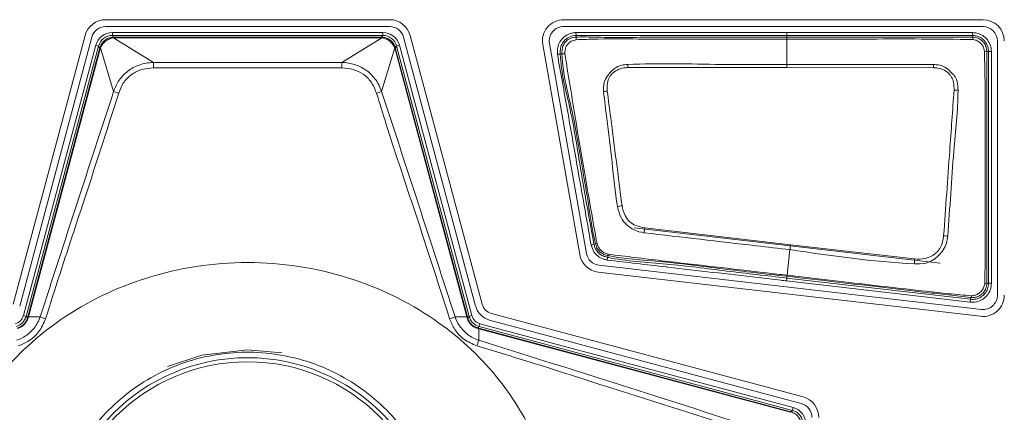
# Model space of a CAD drawing. Header units: millimetres. Extents: x 0 to 1118, y 0 to 864.
# Tile 318 of 390: x 970.08 to 978.71, y 417.62 to 421.06. Entities that reach past the tile are written whole.
import ezdxf

# ---------------------------------------------------------------- set-up
doc = ezdxf.new("R2010")
doc.units = ezdxf.units.MM

msp = doc.modelspace()

# ---------------------------------------------------------------- linework, layer by layer
at = {"color": 7, "linetype": 'Continuous', "lineweight": 15}
for p, q in [((973.3232, 421.0624), (970.8355, 421.0624)), ((978.5219, 421.0624), (974.8479, 421.0624)), ((970.6555, 420.9243), (970.0244, 418.569)), ((970.8355, 421.0021), (973.3232, 421.0021)), ((974.1343, 418.569), (973.5032, 420.9243)), ((974.8479, 421.0021), (978.5219, 421.0021)), ((970.0827, 418.5533), (970.7138, 420.9087)), ((973.4449, 420.9087), (974.076, 418.5533)), ((974.6644, 420.8438), (974.9889, 419.0035)), ((975.0483, 419.0139), (974.7238, 420.8542)), ((978.4292, 420.9091), (978.4294, 420.9091)), ((978.6478, 420.8761), (978.6478, 418.6482)), ((975.4668, 419.2394), (978.1461, 418.9292)), ((978.5074, 418.523), (975.1579, 418.9107)), ((975.151, 418.8507), (978.5004, 418.4631)), ((970.1515, 418.4498), (970.1541, 418.4595)), ((974.1991, 418.4303), (976.9295, 417.6987)), ((976.9451, 417.757), (974.2147, 418.4886)), ((974.0955, 418.3614), (974.1053, 418.3588))]:
    msp.add_line(p, q, dxfattribs=at)
at = {"color": 9, "linetype": 'Continuous', "lineweight": 0}
for p, q in [((970.8944, 420.9493), (970.8944, 420.9243)), ((970.8944, 420.9493), (973.2643, 420.9493)), ((970.8944, 420.9243), (970.9063, 420.9088)), ((973.2643, 420.9243), (970.8944, 420.9243)), ((973.2524, 420.9088), (973.2643, 420.9243)), ((973.2643, 420.9493), (973.2643, 420.9243)), ((974.9551, 420.9492), (974.957, 420.9243)), ((974.957, 420.9243), (974.9581, 420.9091)), ((976.8044, 420.9243), (976.8044, 420.9493)), ((976.8044, 420.9493), (978.4292, 420.9493)), ((976.8044, 420.909), (976.8044, 420.9243)), ((978.4292, 420.9243), (976.8044, 420.9243)), ((978.4292, 420.9243), (978.4292, 420.9493)), ((978.4292, 420.9091), (978.4292, 420.9243)), ((970.1147, 418.469), (970.7495, 420.8382)), ((970.7495, 420.8382), (970.7737, 420.8317)), ((970.905, 420.9037), (971.2539, 420.6879)), ((970.9063, 420.9088), (970.9063, 420.9038)), ((970.9063, 420.9088), (973.2524, 420.9088)), ((973.2524, 420.9038), (970.9063, 420.9038)), ((972.9048, 420.6879), (973.2537, 420.9037)), ((973.2524, 420.9088), (973.2524, 420.9038)), ((973.4092, 420.8382), (973.385, 420.8317)), ((973.4092, 420.8382), (974.044, 418.469)), ((976.8044, 420.909), (976.8044, 420.893)), ((976.8044, 420.6705), (976.8044, 420.893)), ((970.7737, 420.8317), (970.1388, 418.4625)), ((970.1541, 418.4595), (970.7856, 420.8162)), ((970.7905, 420.8149), (970.159, 418.4582)), ((970.7856, 420.8162), (970.7737, 420.8317)), ((970.7856, 420.8162), (970.7905, 420.8149)), ((970.9057, 420.4342), (970.7908, 420.8161)), ((973.3679, 420.8161), (973.253, 420.4342)), ((973.3682, 420.8149), (973.3731, 420.8162)), ((973.9997, 418.4582), (973.3682, 420.8149)), ((973.385, 420.8317), (973.3731, 420.8162)), ((973.3731, 420.8162), (974.0046, 418.4595)), ((974.0199, 418.4625), (973.385, 420.8317)), ((974.7929, 420.7605), (974.8179, 420.7614)), ((974.8332, 420.7619), (974.8179, 420.7614)), ((978.5701, 420.7836), (978.5548, 420.7836)), ((978.5701, 418.752), (978.5701, 420.7836)), ((978.5701, 420.7836), (978.5951, 420.7836)), ((978.5951, 420.7836), (978.5951, 418.752)), ((971.2539, 420.6879), (972.9048, 420.6879)), ((976.8044, 420.6425), (976.8044, 420.6705)), ((978.0885, 420.6414), (976.8044, 420.6425)), ((975.5581, 419.2378), (976.8346, 419.0901)), ((975.0891, 419.0875), (975.1132, 419.094)), ((975.1132, 419.094), (975.1281, 419.098)), ((976.8053, 418.8228), (976.8297, 419.0472)), ((976.8346, 419.0901), (977.9222, 418.9653)), ((975.2286, 418.9558), (975.2338, 418.9802)), ((975.2371, 418.9953), (975.2338, 418.9802)), ((976.7997, 418.7738), (976.8025, 418.7986)), ((978.4103, 418.5874), (976.7997, 418.7738)), ((976.8043, 418.814), (976.8025, 418.7986)), ((976.8025, 418.7986), (978.4132, 418.6122)), ((976.8044, 418.814), (976.8043, 418.814)), ((976.8044, 418.8229), (976.8053, 418.8228)), ((976.8044, 418.814), (976.8044, 418.8143)), ((978.5547, 418.752), (978.5701, 418.752)), ((978.5701, 418.752), (978.5951, 418.752)), ((978.4132, 418.6122), (978.4103, 418.5874)), ((978.4132, 418.6122), (978.4149, 418.6274)), ((970.1147, 418.469), (970.1388, 418.4625)), ((970.1388, 418.4625), (970.1515, 418.4498)), ((970.1541, 418.4595), (970.159, 418.4582)), ((970.159, 418.4582), (970.2622, 418.4589)), ((973.8965, 418.4589), (973.9997, 418.4582)), ((973.9997, 418.4582), (974.0046, 418.4595)), ((974.0046, 418.4595), (974.0072, 418.4498)), ((974.0072, 418.4498), (974.0199, 418.4625)), ((974.044, 418.469), (974.0199, 418.4625)), ((974.1082, 418.3741), (974.0955, 418.3614)), ((974.104, 418.354), (974.1053, 418.3588)), ((974.104, 418.354), (974.1046, 418.2528)), ((976.8356, 417.622), (974.104, 418.354)), ((974.1053, 418.3588), (976.8369, 417.6269)), ((974.1147, 418.3983), (974.1082, 418.3741)), ((976.8524, 417.6388), (974.1082, 418.3741)), ((974.1147, 418.3983), (976.8589, 417.663)), ((972.0794, 418.1703), (972.3785, 418.1443)), ((976.8589, 417.663), (976.8524, 417.6388)), ((976.8356, 417.622), (976.8369, 417.6269)), ((976.8369, 417.6269), (976.8524, 417.6388))]:
    msp.add_line(p, q, dxfattribs=at)
at = {"color": 9, "linetype": 'Continuous', "lineweight": 0, "flags": 128}
for points in [[(976.8044, 420.9243), (976.7544, 420.9243), (976.5544, 420.9243), (975.7544, 420.9243), (975.5909, 420.9243), (974.957, 420.9243)], [(976.8044, 420.6425), (976.7044, 420.6425), (976.3044, 420.6425), (975.9044, 420.6425), (975.4104, 420.6425)], [(971.378, 418.0223), (971.6789, 418.1234), (972.0794, 418.1703)]]:
    msp.add_lwpolyline(points, dxfattribs=at)
at = {"color": 9, "linetype": 'Continuous', "lineweight": 0}
for radius in [1.6663, 1.6307]:
    msp.add_circle((972.0794, 416.4336), radius, dxfattribs=at)
at = {"color": 7, "linetype": 'Continuous', "lineweight": 15}
for centre, radius, start, end in [((970.8355, 420.8761), 0.1863, 90, 165), ((973.3232, 420.8761), 0.1863, 15, 90), ((974.8479, 420.8761), 0.1863, 90, 190), ((978.5219, 420.8761), 0.1863, 0, 90), ((970.8355, 420.8761), 0.126, 90, 165), ((973.3232, 420.8761), 0.126, 15, 90), ((974.8479, 420.8761), 0.126, 90, 190), ((978.5219, 420.8761), 0.126, 0, 90), ((975.1724, 419.0358), 0.1863, 190, 263.39823), ((975.1724, 419.0358), 0.126, 190, 263.39823), ((978.5219, 418.6482), 0.1863, 263.39823, 0), ((978.5219, 418.6482), 0.126, 263.39823, 0), ((974.2441, 418.5984), 0.174, 195, 255), ((974.2441, 418.5984), 0.1137, 195, 255), ((976.8969, 417.577), 0.1863, 0, 75), ((976.8969, 417.577), 0.126, 0, 75)]:
    msp.add_arc(centre, radius, start, end, dxfattribs=at)
at = {"color": 9, "linetype": 'Continuous', "lineweight": 0}
for centre, radius, start, end in [((970.89, 420.9038), 0.015, 359.86237, 19.50054), ((973.2687, 420.9038), 0.015, 160.49946, 180.13763), ((975.028, 420.895), 0.0714, 168.62354, 186.69081), ((978.3972, 420.8909), 0.0368, 356.22231, 29.63386), ((970.7947, 420.8306), 0.015, 235.49946, 255.13763), ((973.364, 420.8306), 0.015, 284.86237, 304.50054), ((974.8583, 420.6301), 0.1342, 90.28164, 100.80796), ((978.5358, 420.7507), 0.038, 60.02566, 93.95286), ((968.6381, 420.6334), 2.6164, 0.13453, 1.19301), ((975.5206, 420.6334), 2.6164, 178.80699, 179.86547), ((967.8982, 420.341), 7.5183, 2.29841, 2.51199), ((984.409, 420.3391), 6.3278, 177.00854, 177.26148), ((971.0513, 420.7693), 0.3654, 246.51845, 253.93047), ((973.1074, 420.7693), 0.3654, 286.06953, 293.48155), ((975.2693, 420.0683), 0.3702, 96.12268, 101.16873), ((978.2679, 420.0996), 0.3455, 84.24224, 90.035), ((975.464, 418.8658), 0.5762, 100.46158, 104.47945), ((980.1793, 418.5654), 4.6699, 171.72138, 172.25325), ((978.0939, 418.3558), 0.8182, 81.69992, 84.18326), ((975.1218, 419.1636), 0.066, 275.42897, 286.14563), ((983.6158, 418.3018), 6.8269, 173.36917, 173.73199), ((975.308, 418.9913), 0.071, 166.91143, 176.74313), ((994.0873, 418.0586), 16.1906, 176.78956, 176.94185), ((978.5386, 418.7839), 0.0358, 266.71983, 296.88187), ((978.4014, 418.6451), 0.0223, 307.56221, 355.84631), ((970.1556, 418.4444), 0.0068, 77.76913, 126.53293), ((970.4056, 418.7789), 0.3507, 245.85553, 254.14545), ((973.7531, 418.7789), 0.3507, 285.85455, 294.14447), ((974.0031, 418.4444), 0.0068, 53.46707, 102.23087), ((974.0901, 418.3574), 0.0068, 347.76913, 36.53293), ((974.537, 418.079), 0.466, 158.10233, 164.39632), ((976.8513, 417.6179), 0.0149, 145.37126, 165.13441)]:
    msp.add_arc(centre, radius, start, end, dxfattribs=at)
for centre, major_axis, ratio, start_param, end_param in [((970.8944, 420.7993), (-0.0913, 0.119), 0.999758, 5.628804, 6.937567), ((970.8944, 420.7993), (-0.0761, 0.0992), 0.999661, 5.628804, 6.937567), ((973.2643, 420.7993), (0.0913, 0.119), 0.999758, 5.628804, 6.937567), ((973.2643, 420.7993), (0.0761, 0.0992), 0.999661, 5.628804, 6.937567), ((970.9085, 420.781), (-0.0418, 0.1212), 0.972579, 5.959695, 5.976911), ((970.9085, 420.826), (-0.0258, 0.0738), 0.954922, 5.961416, 5.978632), ((973.2502, 420.781), (0.0418, 0.1212), 0.972579, 0.306274, 0.32349), ((973.2502, 420.826), (0.0258, 0.0738), 0.954922, 0.304553, 0.321769), ((970.9085, 420.781), (0.1062, -0.0717), 0.972579, 3.447867, 3.465083), ((970.8651, 420.7927), (0.0646, -0.044), 0.954922, 3.446146, 3.463362), ((973.2937, 420.7927), (0.0646, 0.044), 0.954922, 5.961416, 5.978632), ((973.2502, 420.781), (0.1062, 0.0717), 0.972579, 5.959695, 5.976911), ((970.0181, 418.4949), (0.0707, -0.0707), 0.999797, 5.759674, 6.806696), ((970.0181, 418.4949), (0.0884, -0.0884), 0.999878, 5.759674, 6.806696), ((974.1406, 418.4949), (0.0884, 0.0884), 0.999878, 2.618082, 3.665103), ((974.1406, 418.4949), (-0.0707, -0.0707), 0.999797, 5.759674, 6.806696), ((976.82, 417.5181), (0.119, 0.0913), 0.999758, 5.628804, 6.937567), ((976.8134, 417.5474), (0.044, 0.0646), 0.954922, 0.304434, 0.321769), ((976.8018, 417.504), (0.0717, 0.1062), 0.972579, 0.306155, 0.32349), ((976.82, 417.5181), (0.0992, 0.0761), 0.999661, 5.628804, 6.937567)]:
    msp.add_ellipse(centre, major_axis=major_axis, ratio=ratio, start_param=start_param, end_param=end_param, dxfattribs=at)
for points, knots in [([(974.7929, 420.7605), (974.7929, 420.7752), (974.7928, 420.8079), (974.8062, 420.8584), (974.8411, 420.9055), (974.8881, 420.938), (974.9297, 420.9473), (974.9505, 420.9489), (974.9551, 420.9492)], [0, 0, 0, 0, 0.156991, 0.351979, 0.549313, 0.775672, 0.949589, 1, 1, 1, 1]), ([(974.957, 420.9243), (974.957, 420.9243), (974.9388, 420.923), (974.9023, 420.9175), (974.8588, 420.8871), (974.8291, 420.8473), (974.8178, 420.8035), (974.8179, 420.7747), (974.8179, 420.7614)], [0, 0, 0, 0, 0.000062, 0.226257, 0.448604, 0.641898, 0.834219, 1, 1, 1, 1]), ([(974.9551, 420.9492), (975.1671, 420.9493), (975.5909, 420.9494), (976.2073, 420.9493), (976.6118, 420.9493), (976.8044, 420.9493)], [0, 0, 0, 0, 0.343799, 0.687599, 1, 1, 1, 1]), ([(978.4292, 420.9493), (978.4421, 420.9485), (978.4735, 420.9463), (978.5205, 420.9257), (978.5621, 420.8877), (978.5899, 420.8383), (978.5933, 420.8017), (978.5951, 420.7836)], [0, 0, 0, 0, 0.148542, 0.362996, 0.577594, 0.792489, 1, 1, 1, 1]), ([(978.5701, 420.7836), (978.5686, 420.7989), (978.5656, 420.8301), (978.5421, 420.872), (978.5067, 420.9042), (978.4669, 420.9218), (978.4402, 420.9236), (978.4292, 420.9243)], [0, 0, 0, 0, 0.207525, 0.422406, 0.636965, 0.851374, 1, 1, 1, 1]), ([(970.7862, 420.8183), (970.7914, 420.8315), (970.8019, 420.8579), (970.833, 420.8875), (970.8683, 420.9054), (970.8932, 420.9077), (970.9042, 420.9088)], [0, 0, 0, 0, 0.267355, 0.531013, 0.792242, 1, 1, 1, 1]), ([(970.905, 420.9037), (970.905, 420.9037), (970.895, 420.9026), (970.8722, 420.8971), (970.839, 420.8794), (970.8093, 420.8513), (970.7956, 420.8283), (970.7908, 420.8161), (970.7908, 420.8161)], [0, 0, 0, 0, 0.000099, 0.204967, 0.468567, 0.735063, 0.999901, 1, 1, 1, 1]), ([(973.3679, 420.8161), (973.3679, 420.8161), (973.3635, 420.8273), (973.3507, 420.8495), (973.3224, 420.8774), (973.2886, 420.8964), (973.2648, 420.9025), (973.2537, 420.9037), (973.2537, 420.9037)], [0, 0, 0, 0, 0.000099, 0.244073, 0.508658, 0.774293, 0.999901, 1, 1, 1, 1]), ([(973.2545, 420.9088), (973.2666, 420.9075), (973.2927, 420.9049), (973.3286, 420.8855), (973.3579, 420.8558), (973.3678, 420.8305), (973.3725, 420.8183)], [0, 0, 0, 0, 0.228401, 0.491458, 0.753348, 1, 1, 1, 1]), ([(974.8332, 420.7619), (974.8332, 420.7619), (974.8327, 420.7751), (974.8332, 420.8018), (974.8438, 420.8424), (974.8703, 420.8763), (974.9089, 420.9032), (974.9409, 420.9078), (974.9581, 420.9091), (974.9581, 420.9091)], [0, 0, 0, 0, 0.000069, 0.181862, 0.36744, 0.566113, 0.762287, 0.999931, 1, 1, 1, 1]), ([(974.9572, 420.8867), (974.9427, 420.8832), (974.9179, 420.8773), (974.8891, 420.8551), (974.8697, 420.8302), (974.8594, 420.7985), (974.8583, 420.7763), (974.8577, 420.7642)], [0, 0, 0, 0, 0.254503, 0.434183, 0.616241, 0.792354, 1, 1, 1, 1]), ([(976.8044, 420.893), (976.771, 420.893), (976.6044, 420.893), (976.171, 420.8933), (975.6367, 420.8913), (975.1875, 420.8954), (975.0052, 420.8885), (974.9572, 420.8867)], [0, 0, 0, 0, 0.054134, 0.270669, 0.70374, 0.921922, 1, 1, 1, 1]), ([(974.9581, 420.9091), (974.9581, 420.9091), (975.0058, 420.9125), (975.2387, 420.9035), (975.6554, 420.9111), (976.223, 420.9084), (976.606, 420.9088), (976.8044, 420.909)], [0, 0, 0, 0, 0.000008, 0.077922, 0.377558, 0.677759, 1, 1, 1, 1]), ([(976.8044, 420.909), (976.9929, 420.909), (977.2369, 420.909), (977.6293, 420.909), (977.9825, 420.909), (978.28, 420.909), (978.4292, 420.9091)], [0, 0, 0, 0, 0.3480759, 0.450575, 0.7244947, 1, 1, 1, 1]), ([(978.434, 420.8884), (978.2832, 420.8904), (977.984, 420.8942), (977.5365, 420.8927), (977.1441, 420.8931), (976.9, 420.893), (976.8044, 420.893)], [0, 0, 0, 0, 0.277616, 0.55073, 0.823865, 1, 1, 1, 1]), ([(978.5332, 420.7886), (978.5311, 420.799), (978.5268, 420.8202), (978.5092, 420.8483), (978.4849, 420.8706), (978.4588, 420.8846), (978.4409, 420.8874), (978.434, 420.8884)], [0, 0, 0, 0, 0.209213, 0.424915, 0.643298, 0.861018, 1, 1, 1, 1]), ([(975.0891, 419.0875), (975.0483, 419.3179), (974.9787, 419.711), (974.8812, 420.2689), (974.8224, 420.5961), (974.7929, 420.7605)], [0, 0, 0, 0, 0.413035, 0.70499, 1, 1, 1, 1]), ([(974.8179, 420.7614), (974.8179, 420.7613), (974.8234, 420.5955), (974.9169, 420.2732), (974.9991, 419.7156), (975.0711, 419.3235), (975.1132, 419.094)], [0, 0, 0, 0, 0.0000089, 0.2939523, 0.5868623, 1, 1, 1, 1]), ([(975.1281, 419.098), (975.1281, 419.098), (975.091, 419.2366), (975.0698, 419.4381), (975.0003, 419.8129), (974.9422, 420.2279), (974.8392, 420.58), (974.8332, 420.7618), (974.8332, 420.7619)], [0, 0, 0, 0, 0.000009, 0.254881, 0.357627, 0.676791, 0.999991, 1, 1, 1, 1]), ([(974.8577, 420.7642), (974.8725, 420.6748), (974.9021, 420.4959), (974.96, 420.1394), (975.0376, 419.6739), (975.1047, 419.2986), (975.1402, 419.1003)], [0, 0, 0, 0, 0.161169, 0.322293, 0.641919, 1, 1, 1, 1]), ([(970.9057, 420.4342), (970.9057, 420.4342), (970.9173, 420.4684), (970.9499, 420.5352), (971.0272, 420.6171), (971.1321, 420.6728), (971.2118, 420.6864), (971.2539, 420.6879), (971.2539, 420.6879)], [0, 0, 0, 0, 0.000033, 0.237572, 0.481211, 0.723864, 0.999967, 1, 1, 1, 1]), ([(972.9048, 420.6879), (972.9048, 420.6879), (972.9429, 420.6866), (973.0176, 420.6748), (973.1195, 420.6256), (973.2034, 420.5444), (973.2397, 420.4735), (973.253, 420.4342), (973.253, 420.4342)], [0, 0, 0, 0, 0.0000326, 0.249575, 0.4875619, 0.7267504, 0.9999674, 1, 1, 1, 1]), ([(975.1976, 420.4316), (975.1975, 420.4585), (975.1972, 420.5072), (975.2282, 420.567), (975.2604, 420.6064), (975.3001, 420.6413), (975.3495, 420.6657), (975.3914, 420.6691), (975.4093, 420.6705)], [0, 0, 0, 0, 0.223004, 0.40339, 0.550618, 0.649795, 0.85012, 1, 1, 1, 1]), ([(975.4093, 420.6705), (975.4094, 420.6705), (975.6821, 420.6824), (976.1475, 420.6671), (976.6123, 420.6695), (976.8044, 420.6705)], [0, 0, 0, 0, 0.000392, 0.586904, 1, 1, 1, 1]), ([(976.8044, 420.6705), (976.89, 420.6706), (977.3185, 420.6709), (977.747, 420.67), (978.0899, 420.6693)], [0, 0, 0, 0, 0.199885, 1, 1, 1, 1]), ([(978.0899, 420.6693), (978.0901, 420.6693), (978.1033, 420.6686), (978.1342, 420.6662), (978.1707, 420.657), (978.2117, 420.6325), (978.2401, 420.6044), (978.2751, 420.5674), (978.2888, 420.5402), (978.3011, 420.4968), (978.3018, 420.4686), (978.3025, 420.4433)], [0, 0, 0, 0, 0.001913, 0.114338, 0.267549, 0.319965, 0.527056, 0.610724, 0.758058, 0.782667, 1, 1, 1, 1]), ([(971.2545, 420.6396), (971.2166, 420.6366), (971.1461, 420.6309), (971.0533, 420.5817), (970.9852, 420.5092), (970.9618, 420.4485), (970.9501, 420.4182)], [0, 0, 0, 0, 0.278939, 0.519553, 0.760958, 1, 1, 1, 1]), ([(972.9042, 420.6396), (972.8709, 420.6397), (972.7042, 420.6404), (972.1543, 420.6421), (971.6377, 420.6407), (971.2545, 420.6396)], [0, 0, 0, 0, 0.060615, 0.303076, 1, 1, 1, 1]), ([(973.2086, 420.4182), (973.1948, 420.4529), (973.1691, 420.5175), (973.0947, 420.5892), (973.0046, 420.6323), (972.9384, 420.6371), (972.9042, 420.6396)], [0, 0, 0, 0, 0.274544, 0.5112847, 0.7475932, 1, 1, 1, 1]), ([(975.4104, 420.6425), (975.3943, 420.6415), (975.3571, 420.6391), (975.3123, 420.6199), (975.2737, 420.5933), (975.2457, 420.5579), (975.2271, 420.5024), (975.2289, 420.46), (975.2299, 420.4365)], [0, 0, 0, 0, 0.152632, 0.353534, 0.453266, 0.597218, 0.776209, 1, 1, 1, 1]), ([(978.2676, 420.445), (978.2675, 420.468), (978.2673, 420.5074), (978.2517, 420.5535), (978.2248, 420.5905), (978.187, 420.6247), (978.1336, 420.639), (978.1009, 420.6407), (978.0885, 420.6414)], [0, 0, 0, 0, 0.226459, 0.389111, 0.469736, 0.677982, 0.876922, 1, 1, 1, 1]), ([(970.2622, 418.4589), (970.3691, 418.7883), (970.583, 419.4471), (970.7981, 420.1052), (970.9057, 420.4342)], [0, 0, 0, 0, 0.499979, 1, 1, 1, 1]), ([(970.9501, 420.4182), (970.8441, 420.0877), (970.674, 419.5574), (970.4549, 418.9016), (970.3508, 418.5714), (970.3098, 418.4415)], [0, 0, 0, 0, 0.501063, 0.803813, 1, 1, 1, 1]), ([(973.8489, 418.4415), (973.7431, 418.7708), (973.559, 419.3433), (973.3385, 419.9979), (973.2357, 420.3303), (973.2086, 420.4182)], [0, 0, 0, 0, 0.49889, 0.867446, 1, 1, 1, 1]), ([(973.253, 420.4342), (973.3606, 420.1052), (973.5757, 419.4471), (973.7896, 418.7883), (973.8965, 418.4589)], [0, 0, 0, 0, 0.5000275, 1, 1, 1, 1]), ([(975.32, 419.4237), (975.3199, 419.4242), (975.2961, 419.5528), (975.2758, 419.8127), (975.2311, 420.1475), (975.2068, 420.3536), (975.1976, 420.4316)], [0, 0, 0, 0, 0.001469, 0.385805, 0.767703, 1, 1, 1, 1]), ([(975.2299, 420.4365), (975.24, 420.3588), (975.2667, 420.1533), (975.3097, 419.8186), (975.3428, 419.5613), (975.3594, 419.4324)], [0, 0, 0, 0, 0.232386, 0.615425, 1, 1, 1, 1]), ([(978.1768, 419.1698), (978.1857, 419.2936), (978.2033, 419.5413), (978.234, 419.9666), (978.2551, 420.2675), (978.2676, 420.445)], [0, 0, 0, 0, 0.290819, 0.581537, 1, 1, 1, 1]), ([(978.3025, 420.4433), (978.3025, 420.443), (978.3035, 420.2644), (978.2657, 419.9634), (978.2399, 419.5374), (978.2213, 419.2895), (978.212, 419.1654)], [0, 0, 0, 0, 0.0007596, 0.4189961, 0.7090737, 1, 1, 1, 1]), ([(975.552, 419.1949), (975.5518, 419.1949), (975.5218, 419.1993), (975.4661, 419.2143), (975.3982, 419.2633), (975.3422, 419.3313), (975.3279, 419.3905), (975.32, 419.4237)], [0, 0, 0, 0, 0.001708, 0.259964, 0.483259, 0.711212, 1, 1, 1, 1]), ([(975.3594, 419.4324), (975.3662, 419.403), (975.378, 419.3519), (975.4225, 419.2905), (975.4842, 419.253), (975.5319, 419.2432), (975.5581, 419.2378)], [0, 0, 0, 0, 0.298081, 0.517996, 0.735793, 1, 1, 1, 1]), ([(976.8297, 419.0472), (976.7316, 419.0585), (976.3057, 419.1077), (975.8798, 419.157), (975.552, 419.1949)], [0, 0, 0, 0, 0.230284, 1, 1, 1, 1]), ([(978.212, 419.1654), (978.212, 419.1652), (978.2098, 419.145), (978.2039, 419.1028), (978.1808, 419.0538), (978.1535, 419.0194), (978.1293, 418.9927), (978.0929, 418.96), (978.0549, 418.9386), (977.9943, 418.9209), (977.9545, 418.9217), (977.9198, 418.9223)], [0, 0, 0, 0, 0.001259, 0.143959, 0.299696, 0.377139, 0.45519, 0.553862, 0.722719, 0.757762, 1, 1, 1, 1]), ([(977.9222, 418.9653), (977.9532, 418.9642), (978.0089, 418.9623), (978.0721, 418.9893), (978.1094, 419.0159), (978.1309, 419.0383), (978.152, 419.0696), (978.1705, 419.1136), (978.1747, 419.1511), (978.1768, 419.1698)], [0, 0, 0, 0, 0.248655, 0.445661, 0.542881, 0.619011, 0.695163, 0.848449, 1, 1, 1, 1]), ([(975.2286, 418.9558), (975.2177, 418.9583), (975.1896, 418.9647), (975.1477, 418.9868), (975.1076, 419.0292), (975.0956, 419.0669), (975.0891, 419.0875)], [0, 0, 0, 0, 0.164092, 0.424713, 0.685169, 1, 1, 1, 1]), ([(975.1132, 419.094), (975.1132, 419.094), (975.1181, 419.0758), (975.1294, 419.0432), (975.1633, 419.0068), (975.1994, 418.988), (975.2239, 418.9825), (975.2338, 418.9802)], [0, 0, 0, 0, 0.000085, 0.320256, 0.573919, 0.826496, 1, 1, 1, 1]), ([(975.2371, 418.9953), (975.2371, 418.9953), (975.2248, 418.9979), (975.2001, 419.0037), (975.1678, 419.0239), (975.1409, 419.0555), (975.1322, 419.0828), (975.1281, 419.098), (975.1281, 419.098)], [0, 0, 0, 0, 0.000094, 0.235606, 0.472383, 0.703877, 0.999906, 1, 1, 1, 1]), ([(975.1402, 419.1003), (975.1452, 419.0861), (975.1536, 419.0621), (975.1777, 419.0355), (975.205, 419.0166), (975.2269, 419.0106), (975.2388, 419.0073)], [0, 0, 0, 0, 0.312993, 0.525768, 0.743338, 1, 1, 1, 1]), ([(977.9198, 418.9223), (977.9194, 418.9223), (977.5542, 418.9414), (977.1917, 418.9943), (976.8297, 419.0472)], [0, 0, 0, 0, 0.00107, 1, 1, 1, 1]), ([(976.7997, 418.7738), (976.7831, 418.7757), (976.7003, 418.7853), (976.3527, 418.8255), (976.0177, 418.8639), (975.5768, 418.9155), (975.4008, 418.9359), (975.2286, 418.9558)], [0, 0, 0, 0, 0.031615, 0.158073, 0.663905, 0.67123, 1, 1, 1, 1]), ([(975.2338, 418.9802), (975.2338, 418.9802), (975.4026, 418.9442), (975.7536, 418.9278), (976.275, 418.8577), (976.6267, 418.8183), (976.8025, 418.7986)], [0, 0, 0, 0, 0.000009, 0.327782, 0.663882, 1, 1, 1, 1]), ([(976.8043, 418.814), (976.6174, 418.8348), (976.2435, 418.8765), (975.7228, 418.9477), (975.3835, 418.9641), (975.2371, 418.9953), (975.2371, 418.9953)], [0, 0, 0, 0, 0.357597, 0.715194, 0.99999, 1, 1, 1, 1]), ([(975.2388, 419.0073), (975.3944, 418.9881), (975.7034, 418.9499), (976.1663, 418.897), (976.5325, 418.8544), (976.7452, 418.8297), (976.8044, 418.8229)], [0, 0, 0, 0, 0.298328, 0.592531, 0.886701, 1, 1, 1, 1]), ([(974.8044, 416.4336), (974.7956, 416.5849), (974.7764, 416.9153), (974.6014, 417.4348), (974.2618, 417.9807), (973.7094, 418.4834), (972.9573, 418.8459), (972.0793, 418.979), (971.2015, 418.8459), (970.4491, 418.4834), (969.8974, 417.9807), (969.5556, 417.4348), (969.3872, 416.9153), (969.3393, 416.4336), (969.3872, 415.952), (969.5556, 415.4324), (969.8974, 414.8865), (970.4491, 414.3839), (971.2015, 414.0213), (972.0793, 413.8883), (972.9573, 414.0213), (973.7094, 414.3839), (974.2618, 414.8865), (974.6014, 415.4324), (974.7764, 415.952), (974.7956, 416.2824), (974.8044, 416.4336)], [0, 0, 0, 0, 0.027672, 0.060454, 0.099202, 0.144378, 0.19539, 0.25, 0.30461, 0.355622, 0.400798, 0.439546, 0.472328, 0.5, 0.527672, 0.560454, 0.599202, 0.644378, 0.69539, 0.75, 0.80461, 0.855622, 0.900798, 0.939546, 0.972328, 1, 1, 1, 1]), ([(976.8044, 418.8229), (976.8044, 418.8204), (976.8044, 418.8162), (976.8044, 418.8148), (976.8044, 418.8143)], [0, 0, 0, 0, 0.604654, 1, 1, 1, 1]), ([(978.4149, 418.6274), (978.4149, 418.6274), (978.3502, 418.6352), (978.2178, 418.6501), (977.8293, 418.6956), (977.3574, 418.7499), (976.9513, 418.7969), (976.8044, 418.814)], [0, 0, 0, 0, 0.000008, 0.122721, 0.243421, 0.72623, 1, 1, 1, 1]), ([(976.8053, 418.8228), (976.8384, 418.8189), (977.004, 418.7997), (977.4103, 418.7525), (977.8484, 418.702), (978.2221, 418.6596), (978.3553, 418.6489), (978.4236, 418.6435)], [0, 0, 0, 0, 0.0614112, 0.3070562, 0.7537009, 0.8737981, 1, 1, 1, 1]), ([(978.5951, 418.752), (978.5931, 418.7328), (978.5893, 418.6949), (978.5599, 418.6451), (978.5175, 418.6081), (978.4652, 418.5863), (978.4284, 418.587), (978.4103, 418.5874)], [0, 0, 0, 0, 0.206408, 0.406181, 0.606089, 0.806512, 1, 1, 1, 1]), ([(978.4132, 418.6122), (978.4132, 418.6122), (978.4283, 418.6104), (978.4599, 418.6119), (978.5042, 418.6296), (978.5402, 418.6613), (978.5652, 418.7035), (978.5684, 418.7356), (978.5701, 418.752)], [0, 0, 0, 0, 0.000069, 0.193541, 0.393933, 0.593787, 0.793541, 1, 1, 1, 1]), ([(978.5547, 418.752), (978.5547, 418.752), (978.5548, 418.7369), (978.5494, 418.7077), (978.5275, 418.6702), (978.4955, 418.6427), (978.4565, 418.6272), (978.4285, 418.6259), (978.4149, 418.6274), (978.4149, 418.6274)], [0, 0, 0, 0, 0.000071, 0.215697, 0.411493, 0.608659, 0.804789, 0.999929, 1, 1, 1, 1]), ([(978.4236, 418.6435), (978.4342, 418.6447), (978.4558, 418.6472), (978.4853, 418.662), (978.5098, 418.6838), (978.5287, 418.713), (978.5338, 418.7359), (978.5365, 418.7482)], [0, 0, 0, 0, 0.191842, 0.387343, 0.580434, 0.776139, 1, 1, 1, 1]), ([(970.0541, 418.2528), (970.0541, 418.2528), (970.0823, 418.2617), (970.1401, 418.2903), (970.2152, 418.3598), (970.2505, 418.4235), (970.2622, 418.4589), (970.2622, 418.4589)], [0, 0, 0, 0, 0.00005, 0.294628, 0.628272, 0.99995, 1, 1, 1, 1]), ([(970.157, 418.451), (970.1562, 418.448), (970.1515, 418.4316), (970.1361, 418.4028), (970.1037, 418.3712), (970.0758, 418.361), (970.062, 418.356)], [0, 0, 0, 0, 0.066348, 0.367276, 0.687028, 1, 1, 1, 1]), ([(970.0632, 418.3614), (970.0761, 418.3662), (970.1019, 418.3757), (970.132, 418.4051), (970.1463, 418.4317), (970.1507, 418.447), (970.1515, 418.4498)], [0, 0, 0, 0, 0.315839, 0.630493, 0.931818, 1, 1, 1, 1]), ([(970.3098, 418.4415), (970.2922, 418.4018), (970.2588, 418.3265), (970.1704, 418.2449), (970.1025, 418.2173), (970.0706, 418.2043)], [0, 0, 0, 0, 0.371944, 0.704128, 1, 1, 1, 1]), ([(970.159, 418.4582), (970.159, 418.4582), (970.1583, 418.4558), (970.1577, 418.4534), (970.157, 418.451)], [0, 0, 0, 0, 0.001998, 1, 1, 1, 1]), ([(974.0881, 418.2043), (974.0488, 418.2213), (973.9733, 418.2537), (973.8908, 418.3413), (973.8623, 418.4095), (973.8489, 418.4415)], [0, 0, 0, 0, 0.36574, 0.701782, 1, 1, 1, 1]), ([(973.8965, 418.4589), (973.8965, 418.4589), (973.9059, 418.4305), (973.9353, 418.3726), (974.0057, 418.2983), (974.0696, 418.2639), (974.1046, 418.2528), (974.1046, 418.2528)], [0, 0, 0, 0, 0.00005, 0.297674, 0.635276, 0.99995, 1, 1, 1, 1]), ([(974.0017, 418.451), (974.001, 418.4534), (974.0004, 418.4558), (973.9997, 418.4582), (973.9997, 418.4582)], [0, 0, 0, 0, 0.998002, 1, 1, 1, 1]), ([(974.0967, 418.356), (974.0938, 418.3568), (974.0773, 418.3615), (974.0486, 418.3769), (974.017, 418.4092), (974.0067, 418.4372), (974.0017, 418.451)], [0, 0, 0, 0, 0.066348, 0.367276, 0.687028, 1, 1, 1, 1]), ([(974.0072, 418.4498), (974.0119, 418.4369), (974.0214, 418.4111), (974.0508, 418.381), (974.0774, 418.3667), (974.0927, 418.3623), (974.0955, 418.3614)], [0, 0, 0, 0, 0.3158393, 0.6304932, 0.9318181, 1, 1, 1, 1]), ([(974.104, 418.354), (974.104, 418.354), (974.1016, 418.3547), (974.0991, 418.3553), (974.0967, 418.356)], [0, 0, 0, 0, 0.001998, 1, 1, 1, 1]), ([(974.1046, 418.2528), (974.4968, 418.1298), (975.2814, 417.8838), (976.063, 417.6323), (976.4538, 417.5066)], [0, 0, 0, 0, 0.499906, 1, 1, 1, 1]), ([(976.4383, 417.4621), (976.0459, 417.586), (975.4176, 417.7844), (974.6369, 418.0374), (974.2438, 418.157), (974.0881, 418.2043)], [0, 0, 0, 0, 0.5009505, 0.8023596, 1, 1, 1, 1]), ([(976.839, 417.6263), (976.8523, 417.6211), (976.8786, 417.6106), (976.9083, 417.5795), (976.9261, 417.5442), (976.9285, 417.5193), (976.9295, 417.5083)], [0, 0, 0, 0, 0.267205, 0.530926, 0.792194, 1, 1, 1, 1])]:
    msp.add_open_spline(points, degree=3, knots=knots, dxfattribs=at)
at = {"color": 7, "linetype": 'Continuous', "lineweight": 15}
for points, knots in [([(978.4294, 420.9091), (978.4294, 420.9091), (978.4391, 420.9091), (978.4628, 420.9063), (978.4983, 420.8913), (978.5296, 420.8627), (978.5508, 420.8254), (978.5534, 420.7975), (978.5548, 420.7836)], [0, 0, 0, 0, 0.000076, 0.148616, 0.362288, 0.576347, 0.788356, 1, 1, 1, 1]), ([(978.5365, 418.7482), (978.5375, 418.7836), (978.5393, 418.8532), (978.5396, 418.9915), (978.5405, 419.2313), (978.5406, 419.5519), (978.5396, 420.0344), (978.5436, 420.4395), (978.5349, 420.7292), (978.5332, 420.7886)], [0, 0, 0, 0, 0.052067, 0.10243, 0.203216, 0.404615, 0.573842, 0.912598, 1, 1, 1, 1]), ([(978.5548, 420.7836), (978.5548, 420.7257), (978.5548, 420.4375), (978.5547, 420.0342), (978.5547, 419.5519), (978.5547, 419.2314), (978.5547, 418.9916), (978.5548, 418.8548), (978.5547, 418.7861), (978.5547, 418.752), (978.5547, 418.752)], [0, 0, 0, 0, 0.085615, 0.425541, 0.595492, 0.797743, 0.89887, 0.949435, 0.999993, 1, 1, 1, 1]), ([(973.7942, 416.4336), (973.7753, 416.6264), (973.7374, 417.0119), (973.4419, 417.5251), (973.0066, 417.9152), (972.4631, 418.1384), (971.8773, 418.1694), (971.314, 418.0047), (970.8371, 417.6628), (970.5002, 417.1823), (970.3413, 416.6175), (970.3784, 416.0319), (970.6072, 415.4918), (971.0019, 415.0577), (971.5181, 414.7787), (972.0977, 414.6862), (972.675, 414.7908), (973.1859, 415.0806), (973.5692, 415.5228), (973.767, 416.0006), (973.7867, 416.3132), (973.7942, 416.4336)], [0, 0, 0, 0, 0.053675, 0.10735, 0.161032, 0.214724, 0.268418, 0.322111, 0.375804, 0.429498, 0.483184, 0.536859, 0.590531, 0.644209, 0.697899, 0.751593, 0.805286, 0.858979, 0.912673, 0.966362, 1, 1, 1, 1])]:
    msp.add_open_spline(points, degree=3, knots=knots, dxfattribs=at)

doc.saveas('drawing.dxf')
